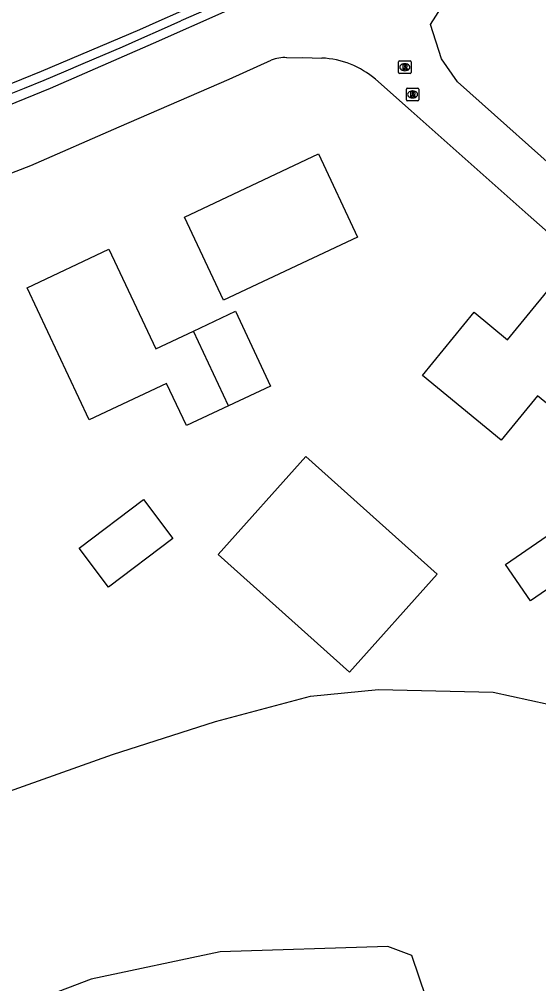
# Model space of a CAD drawing. Extents: x 160457 to 162082, y 388340 to 389736.
# Drawn here: x 160991.5 to 161032.9, y 389546.3 to 389623.1 of the extents above; entities that cross this region are included whole.
import ezdxf

# ---------------------------------------------------------------- set-up
doc = ezdxf.new("R2010")
doc.units = 0
for name, color, linetype in [('IMGEO_Groenvoorziening', 7, 'Continuous'), ('IMGEO_Meer_plas_ven_vijver', 7, 'Continuous'), ('IMGEO_Muur', 7, 'Continuous'), ('IMGEO_Pand_vergunning_verleend', 7, 'Continuous'), ('IMGEO_Rijbaan_lokaal_gesloten', 7, 'Continuous'), ('IMGEO_Rioolput', 7, 'Continuous')]:
    doc.layers.add(name, color=color, linetype=linetype)

msp = doc.modelspace()

# ---------------------------------------------------------------- linework, layer by layer
at = {"layer": 'IMGEO_Groenvoorziening'}
msp.add_lwpolyline([(160917.079, 389546.416), (160919.672, 389546.475), (160936.435, 389548.649), (160944.818, 389549.56), (160953.342, 389551.244), (160965.737, 389554.068), (160976.113, 389556.614), (160984.766, 389559.55), (160998.98, 389564.602), (161007.172, 389567.207), (161014.739, 389569.234), (161020.177, 389569.756), (161029.311, 389569.546), (161035.141, 389568.285), (161040.467, 389565.055), (161045.704, 389559.739), (161057.998, 389563.97), (161062.168, 389565.621)], dxfattribs=at)
at = {"layer": 'IMGEO_Meer_plas_ven_vijver'}
msp.add_lwpolyline([(161023.449, 389537.05), (161023.52, 389538.897), (161024.152, 389539.438), (161025.1, 389541.856), (161022.827, 389548.593), (161020.913, 389549.3), (161007.543, 389548.87), (160997.262, 389546.708), (160985.371, 389542.191), (160978.417, 389540.832), (160968.133, 389540.817), (160949.188, 389538.207), (160930.19, 389535.504), (160941.738, 389530.652), (160951.82, 389528.586), (160982.918, 389523.556), (160996.406, 389521.081), (161007.701, 389520.356), (161011.458, 389520.275), (161016.854, 389521.28), (161020.674, 389522.674), (161022.548, 389523.912), (161023.557, 389524.861), (161024.722, 389526.068)], dxfattribs=at)
at = {"layer": 'IMGEO_Muur'}
msp.add_lwpolyline([(161004.251, 389623.693), (161007.745, 389625.246), (161008.023, 389624.581), (161004.424, 389623.007)], dxfattribs=at)
for centre, radius, start, end in [((160816.288, 390047.837), 463.927, 287.19062, 293.90097), ((160824.384, 390025.172), 440.626, 287.05666, 294.11698)]:
    msp.add_arc(centre, radius, start, end, dxfattribs=at)
at = {"layer": 'IMGEO_Pand_vergunning_verleend'}
for points in [[(161004.711, 389607.385), (161015.384, 389612.414), (161018.502, 389605.795), (161007.829, 389600.766), (161004.711, 389607.385)], [(161008.215, 389592.358), (161004.862, 389590.782), (161003.285, 389594.135), (160997.108, 389591.23), (160992.161, 389601.752), (160998.689, 389604.822), (161002.416, 389596.895), (161005.418, 389598.306)], [(161023.663, 389594.758), (161027.784, 389599.804), (161030.455, 389597.623), (161033.811, 389601.731), (161043.048, 389594.188), (161038.456, 389588.566), (161032.834, 389593.157), (161029.949, 389589.625), (161023.663, 389594.758)], [(161005.418, 389598.306), (161008.764, 389599.88), (161011.561, 389593.932), (161008.215, 389592.358)], [(161008.215, 389592.358), (161005.418, 389598.306)], [(161007.379, 389580.526), (161014.364, 389588.33), (161024.846, 389578.949), (161017.862, 389571.144), (161007.379, 389580.526)], [(160996.314, 389581.015), (161001.434, 389584.894), (161003.784, 389581.792), (160998.664, 389577.913), (160996.314, 389581.015)], [(161030.286, 389579.721), (161035.638, 389583.411), (161037.63, 389580.523), (161032.277, 389576.833), (161030.286, 389579.721)]]:
    msp.add_lwpolyline(points, dxfattribs=at)
at = {"layer": 'IMGEO_Rijbaan_lokaal_gesloten'}
for points in [[(161089.933, 389570.898), (161083.014, 389567.713), (161079.71, 389566.068), (161077.058, 389564.993), (161076.327, 389564.795), (161074.361, 389564.271), (161072.527, 389564.976), (161070.378, 389564.865), (161068.994, 389566.45), (161056.185, 389586.044), (161047.513, 389599.333), (161036.046, 389609.603), (161026.469, 389618.143), (161025.189, 389619.988), (161024.32, 389622.728), (161027.335, 389627.477), (161030.995, 389629.268), (161037.351, 389632.74), (161045.643, 389637.302), (161053.089, 389641.641), (161060.626, 389646.229), (161068.452, 389651.126), (161074.555, 389655.089), (161079.356, 389658.315)], [(160915.47, 389592.378), (160925.229, 389594.919), (160937.454, 389598.254), (160947.13, 389600.943), (160955.038, 389603.451), (160965.472, 389606.975), (160974.656, 389610.22), (160982.353, 389612.956), (160987.234, 389614.881), (160994.041, 389617.662), (161002.233, 389621.229), (161008.104, 389623.832), (161015, 389626.96), (161018.967, 389628.878), (161022.822, 389630.812), (161026.919, 389632.951), (161030.098, 389634.61), (161034.28, 389636.832)], [(160966.828, 389602.104), (160971.068, 389603.647), (160979.042, 389606.479), (160985.506, 389608.816), (160992.466, 389611.482), (160999.511, 389614.572), (161008.269, 389618.36), (161011.625, 389619.873)], [(161012.85, 389620.076), (161014.113, 389620.093), (161015.656, 389620.052)], [(161019.929, 389618.363), (161022.78, 389615.854), (161032.087, 389607.572), (161037.287, 389602.961)]]:
    msp.add_lwpolyline(points, dxfattribs=at)
for centre, radius, start, end in [((161012.664, 389617.404), 2.679, 86.00861, 112.80984), ((161015.278, 389612.845), 7.217, 49.87062, 86.99431)]:
    msp.add_arc(centre, radius, start, end, dxfattribs=at)
at = {"layer": 'IMGEO_Rioolput'}
for p, q in [((161021.766, 389618.892), (161021.766, 389619.744)), ((161021.841, 389619.818), (161022.693, 389619.818)), ((161022.767, 389619.744), (161022.767, 389618.892)), ((161022.277, 389619.038), (161022.252, 389619.038)), ((161022.254, 389619.598), (161022.279, 389619.598)), ((161022.693, 389618.818), (161021.841, 389618.818)), ((161022.385, 389616.724), (161022.385, 389617.576)), ((161022.46, 389617.65), (161023.312, 389617.65)), ((161022.873, 389617.43), (161022.898, 389617.43)), ((161023.386, 389617.576), (161023.386, 389616.724)), ((161023.312, 389616.65), (161022.46, 389616.65)), ((161022.896, 389616.87), (161022.871, 389616.87))]:
    msp.add_line(p, q, dxfattribs=at)
for points in [[(161021.766, 389618.892), (161021.766, 389619.744)], [(161021.841, 389619.818), (161022.693, 389619.818)], [(161022.767, 389619.744), (161022.767, 389618.892)], [(161022.355, 389619.516), (161022.103, 389619.518), (161022.103, 389619.118)], [(161022.103, 389619.118), (161022.227, 389619.118), (161022.227, 389619.28), (161022.238, 389619.28)], [(161022.281, 389619.437), (161022.227, 389619.437), (161022.227, 389619.356)], [(161022.227, 389619.356), (161022.279, 389619.356)], [(161022.285, 389619.251), (161022.356, 389619.118), (161022.496, 389619.118), (161022.431, 389619.244)], [(161022.693, 389618.818), (161021.841, 389618.818)], [(161022.385, 389616.724), (161022.385, 389617.576)], [(161022.46, 389617.65), (161023.312, 389617.65)], [(161023.386, 389617.576), (161023.386, 389616.724)], [(161023.312, 389616.65), (161022.46, 389616.65)], [(161022.974, 389617.348), (161022.722, 389617.35), (161022.722, 389616.95)], [(161022.722, 389616.95), (161022.846, 389616.95), (161022.846, 389617.112), (161022.857, 389617.112)], [(161022.9, 389617.269), (161022.846, 389617.269), (161022.846, 389617.188)], [(161022.846, 389617.188), (161022.898, 389617.188)], [(161022.904, 389617.083), (161022.975, 389616.95), (161023.115, 389616.95), (161023.05, 389617.076)]]:
    msp.add_lwpolyline(points, dxfattribs=at)
for centre, radius, start, end in [((161021.843, 389619.742), 0.0765, 91.55205, 178.44795), ((161021.843, 389619.742), 0.0765, 91.55205, 178.44795), ((161022.691, 389619.742), 0.0765, 1.55205, 88.44795), ((161022.691, 389619.742), 0.0765, 1.55205, 88.44795), ((161021.843, 389618.894), 0.0765, 181.55205, 268.44795), ((161021.843, 389618.894), 0.0765, 181.55205, 268.44795), ((161022.237, 389619.227), 0.0533, 26.02933, 88.69889), ((161022.263, 389619.545), 0.19, 274.7715, 282.96867), ((161022.287, 389619.341), 0.0964, 77.00612, 93.18647), ((161022.301, 389619.398), 0.0378, 276.66336, 79.67722), ((161022.354, 389619.406), 0.109, 350.36119, 89.41601), ((161022.352, 389619.406), 0.112, 277.58423, 350.98172), ((161022.336, 389619.191), 0.108, 29.51342, 73.79051), ((161022.691, 389618.894), 0.0765, 271.55205, 358.44795), ((161022.691, 389618.894), 0.0765, 271.55205, 358.44795), ((161022.462, 389617.574), 0.0765, 91.55205, 178.44795), ((161022.462, 389617.574), 0.0765, 91.55205, 178.44795), ((161023.31, 389617.574), 0.0765, 1.55205, 88.44795), ((161023.31, 389617.574), 0.0765, 1.55205, 88.44795), ((161022.462, 389616.726), 0.0765, 181.55205, 268.44795), ((161022.462, 389616.726), 0.0765, 181.55205, 268.44795), ((161022.856, 389617.059), 0.0533, 26.02933, 88.69889), ((161022.882, 389617.377), 0.19, 274.7715, 282.96867), ((161022.906, 389617.173), 0.0964, 77.00612, 93.18647), ((161022.92, 389617.23), 0.0378, 276.66336, 79.67722), ((161022.973, 389617.238), 0.109, 350.36119, 89.41601), ((161022.971, 389617.238), 0.112, 277.58423, 350.98172), ((161022.955, 389617.023), 0.108, 29.51342, 73.79051), ((161023.31, 389616.726), 0.0765, 271.55205, 358.44795), ((161023.31, 389616.726), 0.0765, 271.55205, 358.44795)]:
    msp.add_arc(centre, radius, start, end, dxfattribs=at)
for centre, major_axis, ratio, start_param, end_param in [((161022.253, 389619.318), (-0.387, 0.002), 0.722429, 4.712389, 7.853982), ((161022.278, 389619.318), (-0.39, 0.002), 0.717154, 1.570796, 4.712389), ((161022.872, 389617.15), (-0.387, 0.002), 0.722429, 4.712389, 7.853982), ((161022.897, 389617.15), (-0.39, 0.002), 0.717154, 1.570796, 4.712389)]:
    msp.add_ellipse(centre, major_axis=major_axis, ratio=ratio, start_param=start_param, end_param=end_param, dxfattribs=at)

doc.saveas('drawing.dxf')
